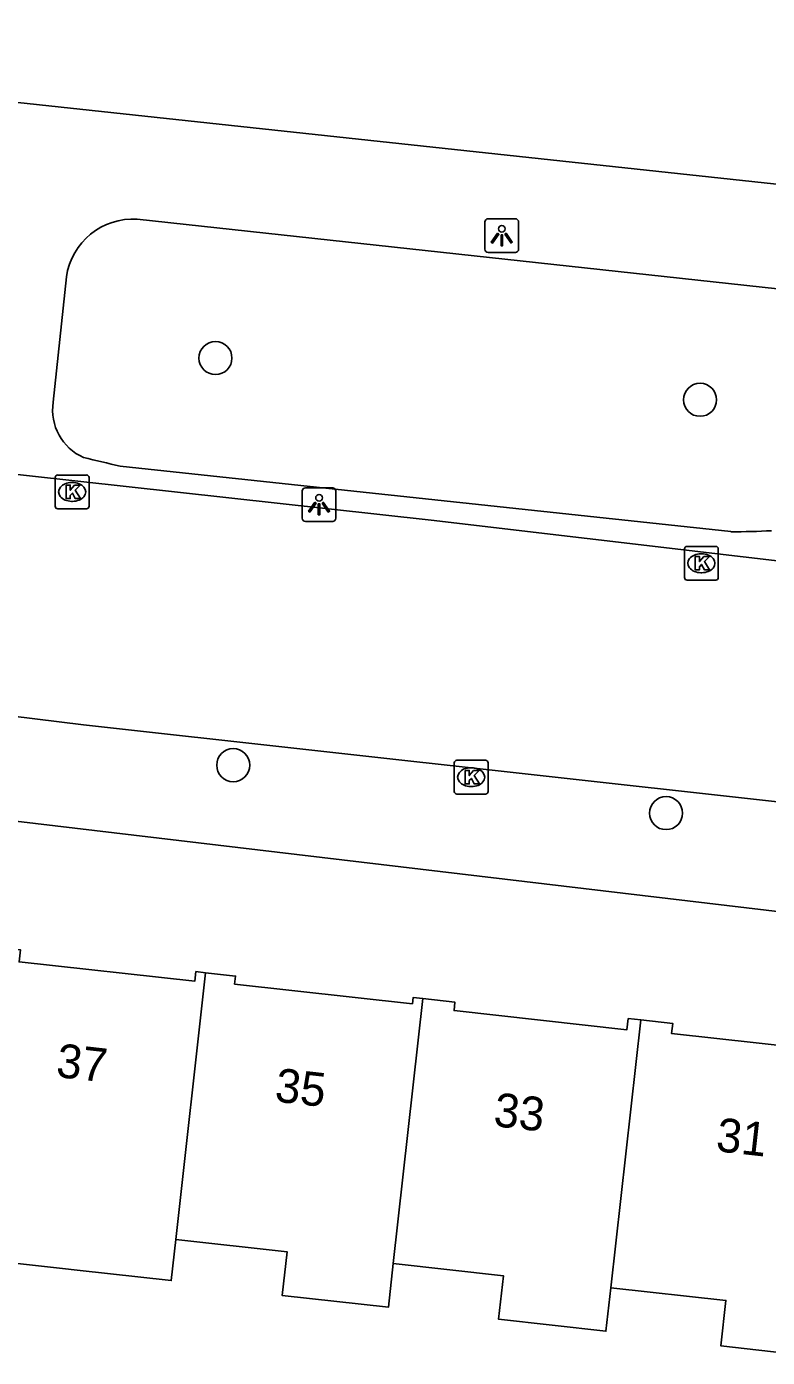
# Model space of a CAD drawing. Extents: x 162026 to 163499, y 387297 to 388169.
# Drawn here: x 162347.33 to 162369.26, y 387955.17 to 387994.57 of the extents above; entities that cross this region are included whole.
import ezdxf

# ---------------------------------------------------------------- set-up
doc = ezdxf.new("R2010")
doc.units = 0
for name, color, linetype in [('IMGEO_Boom', 7, 'Continuous'), ('IMGEO_Kolk', 7, 'Continuous'), ('IMGEO_Lichtpunt', 7, 'Continuous'), ('IMGEO_Pand', 7, 'Continuous'), ('IMGEO_Pand_nummerreeks', 7, 'Continuous'), ('IMGEO_Rijbaan_lokaal_open', 7, 'Continuous'), ('IMGEO_Voetpad_open', 7, 'Continuous')]:
    doc.layers.add(name, color=color, linetype=linetype)

msp = doc.modelspace()

# ---------------------------------------------------------------- linework, layer by layer
at = {"layer": 'IMGEO_Boom'}
for centre in [(162352.918, 387984.754), (162367.265, 387983.519), (162353.443, 387972.704), (162366.259, 387971.284)]:
    msp.add_circle(centre, 0.489, dxfattribs=at)
at = {"layer": 'IMGEO_Kolk'}
for p, q in [((162348.248, 387981.293), (162349.1, 387981.293)), ((162348.173, 387980.367), (162348.173, 387981.219)), ((162348.661, 387981.073), (162348.686, 387981.073)), ((162349.174, 387981.219), (162349.174, 387980.367)), ((162348.684, 387980.513), (162348.659, 387980.513)), ((162349.1, 387980.293), (162348.248, 387980.293)), ((162366.804, 387978.255), (162366.804, 387979.107)), ((162366.879, 387979.181), (162367.731, 387979.181)), ((162367.292, 387978.961), (162367.317, 387978.961)), ((162367.805, 387979.107), (162367.805, 387978.255)), ((162367.731, 387978.181), (162366.879, 387978.181)), ((162367.315, 387978.401), (162367.29, 387978.401)), ((162359.988, 387971.922), (162359.988, 387972.774)), ((162360.063, 387972.848), (162360.915, 387972.848)), ((162360.476, 387972.628), (162360.501, 387972.628)), ((162360.989, 387972.774), (162360.989, 387971.922)), ((162360.915, 387971.848), (162360.063, 387971.848)), ((162360.499, 387972.068), (162360.474, 387972.068))]:
    msp.add_line(p, q, dxfattribs=at)
for points in [[(162348.248, 387981.293), (162349.1, 387981.293)], [(162348.173, 387980.367), (162348.173, 387981.219)], [(162348.494, 387980.993), (162348.617, 387980.993), (162348.617, 387980.842), (162348.747, 387980.993), (162348.911, 387980.993), (162348.765, 387980.842), (162348.918, 387980.593), (162348.766, 387980.593), (162348.681, 387980.757), (162348.617, 387980.69), (162348.617, 387980.593), (162348.494, 387980.593), (162348.494, 387980.993)], [(162349.174, 387981.219), (162349.174, 387980.367)], [(162349.1, 387980.293), (162348.248, 387980.293)], [(162366.804, 387978.255), (162366.804, 387979.107)], [(162366.879, 387979.181), (162367.731, 387979.181)], [(162367.805, 387979.107), (162367.805, 387978.255)], [(162367.125, 387978.881), (162367.248, 387978.881), (162367.248, 387978.73), (162367.378, 387978.881), (162367.542, 387978.881), (162367.396, 387978.73), (162367.549, 387978.481), (162367.397, 387978.481), (162367.312, 387978.645), (162367.248, 387978.578), (162367.248, 387978.481), (162367.125, 387978.481), (162367.125, 387978.881)], [(162367.731, 387978.181), (162366.879, 387978.181)], [(162359.988, 387971.922), (162359.988, 387972.774)], [(162360.063, 387972.848), (162360.915, 387972.848)], [(162360.989, 387972.774), (162360.989, 387971.922)], [(162360.309, 387972.548), (162360.432, 387972.548), (162360.432, 387972.397), (162360.562, 387972.548), (162360.726, 387972.548), (162360.58, 387972.397), (162360.733, 387972.148), (162360.581, 387972.148), (162360.496, 387972.312), (162360.432, 387972.245), (162360.432, 387972.148), (162360.309, 387972.148), (162360.309, 387972.548)], [(162360.915, 387971.848), (162360.063, 387971.848)]]:
    msp.add_lwpolyline(points, dxfattribs=at)
for centre, start, end in [((162348.25, 387981.217), 91.552, 178.448), ((162348.25, 387981.217), 91.552, 178.448), ((162349.098, 387981.217), 1.552, 88.448), ((162349.098, 387981.217), 1.552, 88.448), ((162348.25, 387980.369), 181.552, 268.448), ((162348.25, 387980.369), 181.552, 268.448), ((162349.098, 387980.369), 271.552, 358.448), ((162349.098, 387980.369), 271.552, 358.448), ((162366.881, 387979.105), 91.552, 178.448), ((162366.881, 387979.105), 91.552, 178.448), ((162367.729, 387979.105), 1.552, 88.448), ((162367.729, 387979.105), 1.552, 88.448), ((162366.881, 387978.257), 181.552, 268.448), ((162366.881, 387978.257), 181.552, 268.448), ((162367.729, 387978.257), 271.552, 358.448), ((162367.729, 387978.257), 271.552, 358.448), ((162360.065, 387972.772), 91.552, 178.448), ((162360.065, 387972.772), 91.552, 178.448), ((162360.913, 387972.772), 1.552, 88.448), ((162360.913, 387972.772), 1.552, 88.448), ((162360.065, 387971.924), 181.552, 268.448), ((162360.065, 387971.924), 181.552, 268.448), ((162360.913, 387971.924), 271.552, 358.448), ((162360.913, 387971.924), 271.552, 358.448)]:
    msp.add_arc(centre, 0.0765, start, end, dxfattribs=at)
for centre, major_axis, ratio, start_param, end_param in [((162348.66, 387980.793), (-0.387, 0.002), 0.722429, 4.712389, 7.853982), ((162348.685, 387980.793), (-0.39, 0.002), 0.717154, 1.570796, 4.712389), ((162367.291, 387978.681), (-0.387, 0.002), 0.722429, 4.712389, 7.853982), ((162367.316, 387978.681), (-0.39, 0.002), 0.717154, 1.570796, 4.712389), ((162360.475, 387972.348), (-0.387, 0.002), 0.722429, 4.712389, 7.853982), ((162360.5, 387972.348), (-0.39, 0.002), 0.717154, 1.570796, 4.712389)]:
    msp.add_ellipse(centre, major_axis=major_axis, ratio=ratio, start_param=start_param, end_param=end_param, dxfattribs=at)
at = {"layer": 'IMGEO_Lichtpunt'}
for p, q in [((162360.896, 387988.784), (162360.896, 387987.977)), ((162360.896, 387988.784), (162360.896, 387987.977)), ((162361.798, 387988.879), (162360.99, 387988.879)), ((162361.798, 387988.879), (162360.99, 387988.879)), ((162361.892, 387987.977), (162361.892, 387988.784)), ((162361.892, 387987.977), (162361.892, 387988.784)), ((162360.99, 387987.883), (162361.798, 387987.883)), ((162360.99, 387987.883), (162361.798, 387987.883)), ((162356.388, 387980.916), (162355.58, 387980.916)), ((162356.388, 387980.916), (162355.58, 387980.916)), ((162355.486, 387980.821), (162355.486, 387980.014)), ((162355.486, 387980.821), (162355.486, 387980.014)), ((162356.482, 387980.014), (162356.482, 387980.821)), ((162356.482, 387980.014), (162356.482, 387980.821)), ((162355.58, 387979.92), (162356.388, 387979.92)), ((162355.58, 387979.92), (162356.388, 387979.92))]:
    msp.add_line(p, q, dxfattribs=at)
for points in [[(162361.27, 387988.448), (162361.309, 387988.42), (162361.121, 387988.158), (162361.083, 387988.185), (162361.27, 387988.448)], [(162361.372, 387988.4), (162361.419, 387988.4), (162361.419, 387988.078), (162361.372, 387988.078), (162361.372, 387988.4)], [(162361.482, 387988.42), (162361.52, 387988.447), (162361.707, 387988.185), (162361.668, 387988.157), (162361.482, 387988.42)], [(162355.86, 387980.485), (162355.899, 387980.457), (162355.711, 387980.195), (162355.673, 387980.222), (162355.86, 387980.485)], [(162356.072, 387980.457), (162356.11, 387980.484), (162356.297, 387980.222), (162356.258, 387980.194), (162356.072, 387980.457)], [(162355.962, 387980.437), (162356.009, 387980.437), (162356.009, 387980.115), (162355.962, 387980.115), (162355.962, 387980.437)]]:
    msp.add_lwpolyline(points, dxfattribs=at)
for centre in [(162361.395, 387988.582), (162355.985, 387980.619)]:
    msp.add_circle(centre, 0.0994, dxfattribs=at)
for centre, start, end in [((162360.99, 387988.784), 90, 180), ((162360.99, 387988.784), 90, 180), ((162361.798, 387988.784), 0, 90), ((162361.798, 387988.784), 0, 90), ((162360.99, 387987.977), 180, 270), ((162360.99, 387987.977), 180, 270), ((162361.798, 387987.977), 270, 0), ((162361.798, 387987.977), 270, 360), ((162355.58, 387980.821), 90, 180), ((162355.58, 387980.821), 90, 180), ((162356.388, 387980.821), 0, 90), ((162356.388, 387980.821), 0, 90), ((162355.58, 387980.014), 180, 270), ((162355.58, 387980.014), 180, 270), ((162356.388, 387980.014), 270, 0), ((162356.388, 387980.014), 270, 360)]:
    msp.add_arc(centre, 0.0946, start, end, dxfattribs=at)
at = {"layer": 'IMGEO_Pand'}
for points in [[(162352.627, 387966.56), (162352.338, 387966.592), (162352.306, 387966.305), (162347.102, 387966.881), (162347.141, 387967.239), (162346.196, 387967.344)], [(162352.627, 387966.56), (162351.746, 387958.665)], [(162359.06, 387965.793), (162358.77, 387965.825), (162358.749, 387965.639), (162353.486, 387966.222), (162353.512, 387966.462), (162352.627, 387966.56)], [(162358.183, 387957.951), (162359.06, 387965.793)], [(162365.508, 387965.163), (162365.138, 387965.204), (162365.102, 387964.872), (162359.98, 387965.44), (162360.007, 387965.688), (162359.06, 387965.793)], [(162365.508, 387965.163), (162364.623, 387957.236)], [(162371.947, 387964.455), (162371.639, 387964.489), (162371.606, 387964.184), (162366.422, 387964.758), (162366.455, 387965.058), (162365.508, 387965.163)], [(162345.17, 387958.161), (162348.391, 387957.804), (162348.82, 387957.756), (162351.61, 387957.447), (162351.746, 387958.665)], [(162351.746, 387958.665), (162355.036, 387958.3), (162354.891, 387957.009), (162358.038, 387956.657), (162358.183, 387957.951)], [(162358.183, 387957.951), (162361.442, 387957.589), (162361.299, 387956.304), (162364.479, 387955.949), (162364.623, 387957.236)], [(162364.623, 387957.236), (162368.032, 387956.858), (162367.881, 387955.511), (162370.909, 387955.173), (162371.06, 387956.522)]]:
    msp.add_lwpolyline(points, dxfattribs=at)
at = {"layer": 'IMGEO_Rijbaan_lokaal_open'}
for points in [[(162373.162, 387978.332), (162359.3, 387979.954), (162341.325, 387981.944), (162335.451, 387982.597), (162324.237, 387983.851), (162322.935, 387983.998)], [(162321.996, 387977.038), (162338.756, 387975.157), (162349.014, 387973.894), (162375.959, 387970.911), (162378.392, 387970.592), (162379.227, 387970.442)]]:
    msp.add_lwpolyline(points, dxfattribs=at)
at = {"layer": 'IMGEO_Voetpad_open'}
for points in [[(162326.152, 387994.566), (162371.36, 387989.704), (162371.575, 387989.692)], [(162371.919, 387986.544), (162350.603, 387988.865)], [(162348.504, 387987.159), (162348.115, 387983.447)], [(162350.098, 387981.556), (162368.18, 387979.616)], [(162321.623, 387973.282), (162323.445, 387973.837), (162373.471, 387967.913)]]:
    msp.add_lwpolyline(points, dxfattribs=at)
for centre, radius, start, end in [((162350.478, 387986.875), 1.994, 86.4065, 171.7997), ((162349.632, 387983.215), 1.535, 171.3079, 246.2412), ((162371.779, 388076.524), 97.412, 256.48509, 257.13995), ((162368.404, 387995.272), 15.658, 269.1817, 273.5824)]:
    msp.add_arc(centre, radius, start, end, dxfattribs=at)

# ---------------------------------------------------------------- texts
at = {"layer": 'IMGEO_Pand_nummerreeks'}
for s, p in [('37', (162348.174, 387963.477)), ('35', (162354.649, 387962.749)), ('33', (162361.124, 387962.022)), ('31', (162367.71, 387961.281))]:
    msp.add_text(s, height=1, rotation=353.5886, dxfattribs=at).set_placement(p)

doc.saveas('drawing.dxf')
